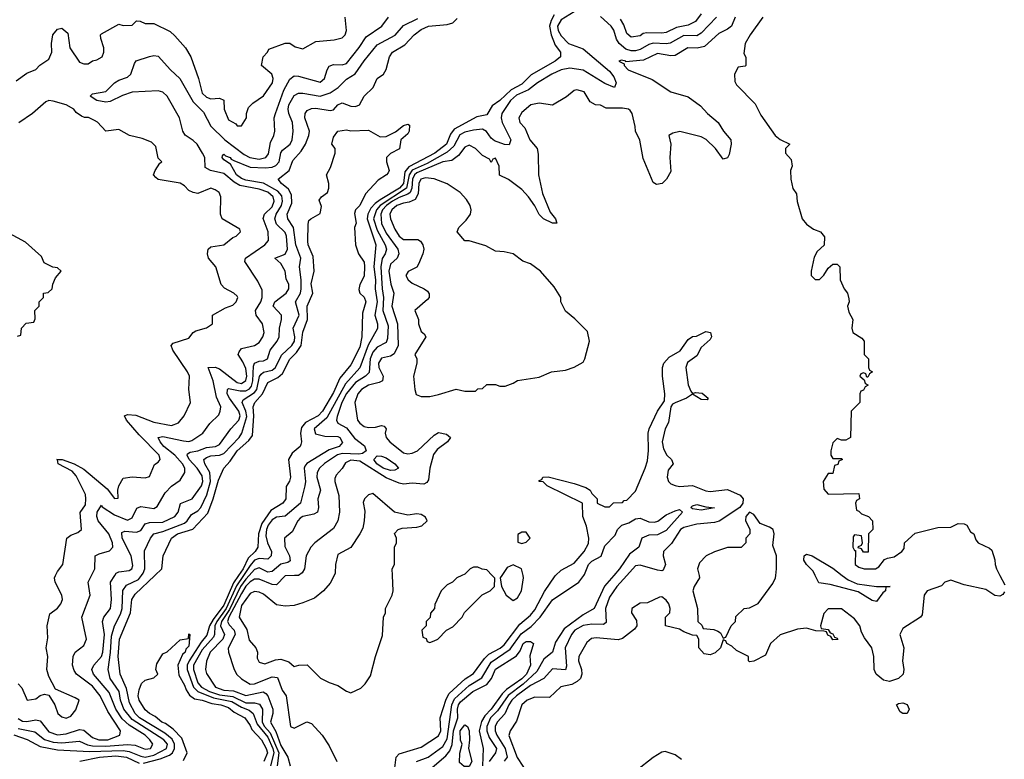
# Model space of a CAD drawing. Header units: inches. Extents: x 2380053 to 2584298, y 380219 to 546618.
# Tile 578 of 656: x 2504077 to 2508574, y 489160 to 492539. Entities that reach past the tile are written whole.
import ezdxf

# ---------------------------------------------------------------- set-up
doc = ezdxf.new("R2010")
doc.units = ezdxf.units.IN
doc.header["$MEASUREMENT"] = 0
doc.layers.add('C5408', color=7, linetype='Continuous')
doc.layers.add('C5409', color=7, linetype='Continuous')

msp = doc.modelspace()

# ---------------------------------------------------------------- linework, layer by layer
at = {"layer": 'C5408', "color": 2}
for points, elevation in [([(2504050, 489272.4), (2504111, 489251), (2504170, 489219.1), (2504250, 489203), (2504395.6, 489195.6), (2504550, 489200.8), (2504576.8, 489196.8), (2504630, 489174.3), (2504650, 489170.9), (2504690, 489179.8), (2504748, 489210), (2504751.6, 489230), (2504734.7, 489250), (2504590, 489342.9), (2504552.7, 489390), (2504538, 489430), (2504530.8, 489470), (2504489.7, 489530), (2504480.5, 489570), (2504492, 489648), (2504496.6, 489723.4), (2504509.8, 489770.2), (2504537, 489823), (2504545.6, 489850), (2504547.8, 489932.2), (2504564.8, 489955.2), (2504618.9, 489981.1), (2504633.7, 490000)], 30), ([(2504070, 489347.2), (2504090, 489334.6), (2504110, 489333.1), (2504150, 489341.1), (2504170, 489336.4), (2504210, 489286), (2504250, 489271.6), (2504290, 489276.5), (2504350, 489296.9), (2504370, 489293.1), (2504410, 489259.5), (2504438, 489250), (2504479, 489250), (2504534.5, 489270), (2504537.6, 489290), (2504479.1, 489379.1), (2504444, 489450), (2504410, 489494.3), (2504337, 489550), (2504325.6, 489565.6), (2504318.7, 489590), (2504320.7, 489630), (2504329.6, 489650.4), (2504370, 489681), (2504382.7, 489710), (2504360.7, 489810), (2504399.3, 489910), (2504389.3, 489970), (2504404.4, 490000)], 38), ([(2504070, 489301.5), (2504146.1, 489286.1), (2504190, 489251.3), (2504230, 489239), (2504270, 489235.2), (2504350, 489244), (2504386.9, 489226.9), (2504410, 489221.9), (2504470, 489220.4), (2504570, 489228.6), (2504604.7, 489224.7), (2504650, 489206.5), (2504674, 489210), (2504684.5, 489230), (2504671.5, 489250), (2504650, 489270.9), (2504576.4, 489316.4), (2504545.5, 489345.5), (2504516.2, 489390), (2504485, 489465), (2504414.7, 489550), (2504406.3, 489570), (2504415.1, 489590), (2504450.6, 489629.4), (2504456.1, 489650), (2504464.2, 489730), (2504455.1, 489790), (2504460.7, 489810), (2504491.5, 489850), (2504496.3, 489890), (2504491.8, 489970), (2504510.8, 490000)], 34), ([(2504070, 489504.7), (2504087.1, 489487.1), (2504111.3, 489431.3), (2504150, 489436), (2504170, 489451.3), (2504190, 489458), (2504210, 489454), (2504238, 489410), (2504251, 489370), (2504270, 489354.8), (2504290, 489347.7), (2504310, 489358), (2504333.6, 489386.4), (2504348, 489430), (2504330, 489442), (2504241.2, 489481.2), (2504210, 489538), (2504201.2, 489570), (2504206, 489630), (2504197.2, 489670), (2504205.2, 489714.8), (2504202.7, 489770), (2504214.6, 489825.4), (2504250, 489851), (2504265.2, 489870), (2504272.7, 489890), (2504269.2, 489910), (2504239.3, 489970), (2504236, 489990), (2504241, 490000)], 42), ([(2504642.6, 489142.6), (2504717.9, 489162.1), (2504761.1, 489179), (2504775.3, 489190), (2504784.2, 489210), (2504784.5, 489230), (2504772.9, 489252.9), (2504739.5, 489279.5), (2504624.2, 489350), (2504604.1, 489370), (2504578.9, 489418.9), (2504564.5, 489484.5), (2504536, 489550), (2504526.6, 489630), (2504532.6, 489710), (2504582.7, 489830), (2504589.8, 489890.2), (2504605, 489915), (2504694.9, 490000)], 26), ([(2505076.7, 490000), (2505053.5, 489966.5), (2505010, 489864.8), (2504960.2, 489799.8), (2504943.5, 489770), (2504932.2, 489727.8), (2504905.2, 489694.8), (2504850.9, 489610), (2504842.5, 489590), (2504841.2, 489570), (2504870.1, 489490.1), (2504890.1, 489470.1), (2504961.4, 489441.4), (2505045.2, 489425.2), (2505090, 489398.7), (2505124.5, 489384.5), (2505143.6, 489370), (2505161.5, 489321.5), (2505210, 489261.3), (2505232.6, 489210), (2505237.5, 489190), (2505222.1, 489130)], 26), ([(2505099.1, 490000), (2505067.4, 489952.6), (2505019.6, 489850), (2504976.8, 489790), (2504968.3, 489770), (2504966.7, 489730), (2504962.1, 489717.9), (2504910, 489659.8), (2504871.1, 489590), (2504870.2, 489570), (2504891.3, 489510), (2504908, 489490), (2504943.6, 489470), (2504990, 489455.2), (2505050, 489446.8), (2505110, 489419), (2505150, 489418.6), (2505171.8, 489411.8), (2505186.5, 489390), (2505184.6, 489330), (2505195.5, 489310), (2505221.5, 489281.5), (2505260.4, 489190), (2505252.3, 489130)], 30), ([(2505124.8, 490000), (2505110, 489983.9), (2505085.7, 489950), (2505034.6, 489845.4), (2504998.3, 489790), (2504993.7, 489770), (2505012.8, 489730), (2505004.4, 489710), (2504947, 489650), (2504930, 489608), (2504925.5, 489570), (2504930, 489552), (2504970.5, 489490), (2505010, 489476.5), (2505052.7, 489472.7), (2505110, 489451.3), (2505188.3, 489468.3), (2505201.7, 489461.7), (2505210, 489450.8), (2505233.1, 489390), (2505232.9, 489370), (2505222.8, 489330), (2505246.9, 489286.9), (2505270, 489223.6), (2505301.1, 489170), (2505312.7, 489130)], 34), ([(2505332, 490000), (2505290, 489998.4), (2505250, 489957.6), (2505230, 489958.3), (2505170, 489983.9), (2505150, 489983.1), (2505130, 489971.6), (2505110, 489951.6), (2505090, 489918.2), (2505032.7, 489810), (2505026.2, 489790), (2505034.2, 489774.2), (2505056.5, 489750), (2505060.8, 489730), (2505028.6, 489668.6), (2505030.5, 489650), (2505055.1, 489575.1), (2505067.7, 489550), (2505090, 489527.7), (2505130, 489504.4), (2505150, 489505.7), (2505230, 489536.5), (2505254, 489534), (2505275.8, 489475.8), (2505293.4, 489450), (2505314, 489310), (2505330, 489302), (2505388.9, 489331.1), (2505410, 489324.7), (2505458, 489270), (2505490, 489222), (2505526, 489150)], 38), ([(2505513, 490000), (2505495.3, 489964.7), (2505464.7, 489930), (2505422.8, 489897.2), (2505370, 489875.1), (2505330, 489863.7), (2505290, 489859.3), (2505250, 489866.6), (2505190, 489914.5), (2505170, 489924.5), (2505150, 489927), (2505130, 489917.6), (2505090, 489862.7), (2505079.3, 489810), (2505113.7, 489753.7), (2505124.4, 489704.4), (2505156, 489670), (2505162.8, 489650), (2505162, 489622), (2505170, 489604.7), (2505196.9, 489596.9), (2505245.6, 489614.4), (2505270, 489618), (2505305.8, 489605.8), (2505330, 489584.7), (2505351.1, 489591.1), (2505390, 489591.3), (2505451.1, 489531.1), (2505490, 489511.3), (2505530, 489498), (2505570, 489472), (2505590, 489464.7), (2505634.6, 489485.4), (2505654.6, 489505.4), (2505679, 489541), (2505702, 489630), (2505734.6, 489725.4), (2505738, 489810), (2505748, 489830), (2505748, 489850), (2505778, 489910), (2505782, 489930), (2505779.2, 490000)], 42), ([(2505790, 489122), (2505797, 489170), (2505810, 489184.9), (2505910, 489216.4), (2505990, 489268.2), (2505999.7, 489290), (2505998, 489350), (2506025.4, 489434.6), (2506039, 489461), (2506112, 489528), (2506150, 489552.2), (2506199.3, 489620.7), (2506219.8, 489640.2), (2506271.6, 489668.4), (2506290, 489684), (2506361.7, 489778.3), (2506410, 489819.5), (2506430, 489843.1), (2506473.4, 489926.6), (2506522, 489998), (2506524.2, 490000)], 38), ([(2505889.8, 489150.2), (2505942, 489170), (2506010, 489218.9), (2506030, 489253.4), (2506050.5, 489410), (2506062.8, 489437.2), (2506130, 489497.8), (2506187.7, 489532.3), (2506230, 489604.7), (2506316.5, 489663.5), (2506366.7, 489733.3), (2506412.3, 489767.7), (2506453.5, 489810), (2506510, 489888.8), (2506630.8, 489969.2), (2506653.2, 490000)], 34), ([(2506096.5, 490000), (2506074, 489990), (2506054, 489970), (2506030, 489958), (2506002, 489930), (2505972.7, 489867.3), (2505972, 489850), (2505952.7, 489827.3), (2505951.6, 489808.4), (2505934, 489790), (2505934, 489770), (2505914, 489750), (2505918, 489718), (2505932.7, 489712.7), (2505938, 489698), (2505950, 489694), (2505970, 489702), (2505986, 489710), (2506026, 489750), (2506054.6, 489765.4), (2506098, 489810), (2506108.9, 489831.1), (2506188.7, 489911.3), (2506226, 489930), (2506246, 489950), (2506247.3, 489987.3), (2506235.1, 490000)], 42), ([(2506790.6, 490000), (2506748.2, 489951.8), (2506700.5, 489850), (2506650, 489819.7), (2506563.6, 489756.4), (2506524.7, 489695.3), (2506510.2, 489649.8), (2506470, 489617.6), (2506438.9, 489561.1), (2506376.5, 489503.5), (2506307.9, 489452.1), (2506258.6, 489381.4), (2506227.8, 489350), (2506211, 489310), (2506210.2, 489290), (2506220.7, 489260.7), (2506254.7, 489210), (2506250.3, 489190), (2506221.7, 489150)], 34), ([(2506849.9, 490000), (2506804.9, 489950), (2506770, 489900.9), (2506752.9, 489850), (2506755.3, 489784.7), (2506743.4, 489776.6), (2506690, 489777.4), (2506650, 489771), (2506612.7, 489750), (2506597, 489730), (2506568.9, 489670), (2506573.8, 489586.2), (2506570.3, 489569.7), (2506510, 489573), (2506470.2, 489529.8), (2506410, 489497.4), (2506345.5, 489450), (2506324.2, 489430), (2506310.2, 489410), (2506292, 489368), (2506258, 489330), (2506249.2, 489310), (2506248.1, 489290), (2506255.8, 489270), (2506293.7, 489210), (2506302.6, 489170), (2506290, 489151.8)], 38), ([(2506278.8, 490000), (2506272, 489990), (2506278, 489950), (2506298, 489910), (2506330, 489886), (2506350, 489898), (2506369.2, 489930), (2506378, 489990), (2506375.7, 490000)], 42), ([(2508574, 489926), (2508567.1, 489912.9), (2508554, 489906), (2508530, 489909.2), (2508490, 489936), (2508390, 489958), (2508330, 489979), (2508302, 489970), (2508286.4, 489953.6), (2508221, 489930), (2508207.7, 489910), (2508199.1, 489820.9), (2508190.6, 489809.4), (2508110, 489758), (2508096, 489730), (2508115.5, 489670), (2508108.7, 489610), (2508114.8, 489570), (2508111.3, 489550), (2508090.5, 489529.5), (2508050, 489516), (2508021.5, 489521.5), (2507988.7, 489550), (2507979, 489570), (2507978, 489630), (2507969.2, 489670), (2507935.1, 489715.1), (2507921.2, 489741.2), (2507913.2, 489770), (2507890, 489802), (2507830, 489848), (2507770, 489848), (2507750, 489826), (2507734, 489770), (2507738, 489758), (2507770, 489754), (2507778, 489738), (2507790, 489734), (2507798, 489718), (2507810, 489714), (2507812.7, 489707.3), (2507790, 489706), (2507782, 489722), (2507767.3, 489727.3), (2507762, 489742), (2507750, 489746), (2507712.7, 489747.3), (2507670, 489759), (2507630, 489755.1), (2507550, 489728.7), (2507506, 489690), (2507483.6, 489636.4), (2507430, 489608), (2507410, 489606), (2507406, 489610), (2507406, 489630), (2507350, 489658), (2507330, 489678), (2507306, 489690), (2507302, 489702), (2507290, 489706), (2507278, 489670), (2507253.7, 489646.3), (2507230, 489637.2), (2507202.7, 489642.7), (2507178, 489670), (2507178, 489710), (2507170, 489726), (2507150, 489728), (2507110, 489742), (2507090, 489755.3), (2507026, 489770), (2507026, 489810), (2507046, 489830), (2507048, 489850), (2507042, 489870), (2507030, 489888), (2507010, 489902), (2506999.6, 489900.4), (2506944.7, 489875.3), (2506910, 489873.2), (2506872, 489850), (2506871.3, 489830), (2506894.4, 489794.4), (2506896, 489770), (2506884.5, 489755.5), (2506830, 489712.7), (2506810, 489706), (2506710, 489716), (2506688.2, 489711.8), (2506666.5, 489693.5), (2506630.7, 489630), (2506628.5, 489610), (2506642.4, 489570), (2506643.8, 489550), (2506638.8, 489530), (2506623.4, 489516.6), (2506598.3, 489501.7), (2506548.8, 489491.2), (2506496.8, 489443.2), (2506430, 489444.5), (2506394.8, 489430), (2506370.6, 489410), (2506345.7, 489334.3), (2506317.3, 489290), (2506310.5, 489269.5), (2506348.7, 489168.7), (2506401, 489090)], 42), ([(2507179.5, 490000), (2507182, 489990), (2507158, 489950), (2507151.3, 489930), (2507172, 489850), (2507174, 489790), (2507192.7, 489772.7), (2507198, 489758), (2507247.3, 489752.7), (2507265.4, 489745.4), (2507278, 489738), (2507290, 489714), (2507302, 489718), (2507326, 489770), (2507346, 489790), (2507347.3, 489812.7), (2507386, 489850), (2507410, 489852), (2507450, 489872), (2507516, 489964), (2507529, 489990), (2507530.3, 490000)], 42), ([(2507833.7, 490000), (2507859.9, 489979.9), (2507901.6, 489961.6), (2507990, 489950.4), (2508052, 489950), (2508032, 489948), (2508031, 489930), (2508018.5, 489921.5), (2507990, 489882), (2507970, 489885.2), (2507905.6, 489925.6), (2507778.6, 489958.6), (2507726.8, 489966.8), (2507710.2, 490000)], 38), ([(2508553.9, 490000), (2508576.8, 489956.8)], 42), ([(2504824.8, 489155.2), (2504842, 489190), (2504817.7, 489257.7), (2504778, 489298), (2504743.3, 489323.3), (2504726, 489330), (2504696.2, 489356.2), (2504669.4, 489370), (2504650, 489387), (2504623, 489430), (2504618.7, 489450), (2504622, 489478), (2504633.2, 489506.8), (2504650, 489522), (2504690, 489532), (2504708, 489550), (2504698, 489570), (2504703.1, 489596.9), (2504730, 489642), (2504750, 489651.3), (2504810, 489706), (2504847.3, 489712.7), (2504850, 489734), (2504854, 489730), (2504850, 489678), (2504836.3, 489663.7), (2504832.7, 489650), (2504820.3, 489639.7), (2504799.1, 489590), (2504804.4, 489544.4), (2504830, 489498.8), (2504837.1, 489477.1), (2504853, 489453), (2504876.1, 489436.1), (2504910.7, 489430), (2504954.8, 489414.8), (2504996, 489410), (2505030, 489396.5), (2505056.1, 489376.1), (2505104.9, 489350), (2505130, 489314.9), (2505137.3, 489297.3), (2505181.3, 489250), (2505203.1, 489210), (2505208.7, 489190), (2505192, 489150)], 22), ([(2505950, 489114), (2506023.6, 489176.4), (2506041.2, 489198.8), (2506051.9, 489228.1), (2506058.7, 489290), (2506077.7, 489350), (2506076.8, 489390), (2506081.2, 489410), (2506090, 489423.1), (2506146.6, 489470), (2506210, 489502.3), (2506231.1, 489530), (2506250, 489572), (2506346.4, 489633.6), (2506363.3, 489656.7), (2506377, 489690), (2506390, 489698.7), (2506410, 489699.1), (2506422.8, 489690), (2506407.5, 489632.5), (2506410.3, 489590), (2506392, 489550), (2506370, 489528.3), (2506300, 489480), (2506279.8, 489460.2), (2506230.2, 489390), (2506201.1, 489358.9), (2506186.8, 489333.2), (2506175.6, 489290), (2506193.7, 489210), (2506190.9, 489130.9)], 30), ([(2504352.2, 489152.2), (2504442, 489170), (2504516.7, 489176.7), (2504564.9, 489170), (2504623.4, 489143.4)], 26), ([(2507100.1, 489160.1), (2507070, 489180.9), (2507024.5, 489195.5), (2507010, 489193.2), (2506970, 489169.2), (2506892.7, 489107.3)], 46)]:
    msp.add_lwpolyline(points, dxfattribs=dict(at, elevation=elevation))
for points, elevation in [([(2508110, 489369), (2508098, 489378), (2508082, 489410), (2508090, 489416), (2508110, 489418.8), (2508130.5, 489410.5), (2508138.8, 489390), (2508130, 489369)], 42), ([(2506130, 489127), (2506107.2, 489127.2), (2506086.3, 489146.3), (2506087.8, 489187.8), (2506097.2, 489230), (2506090, 489248), (2506088.9, 489290), (2506110, 489318), (2506122.8, 489310), (2506130.3, 489290.3), (2506132, 489250), (2506126, 489210), (2506142, 489150)], 26)]:
    msp.add_lwpolyline(points, close=True, dxfattribs=dict(at, elevation=elevation))
at = {"layer": 'C5409', "color": 2}
for points, elevation in [([(2506610, 492575.3), (2506550, 492538.3), (2506533.8, 492510), (2506536.1, 492490), (2506550, 492465.3), (2506583.8, 492430), (2506650, 492406), (2506770, 492303.8), (2506790, 492277.3), (2506800.7, 492250), (2506794, 492230), (2506750, 492247.6), (2506650, 492307.8), (2506590, 492316.9), (2506550, 492309.7), (2506508, 492290), (2506441.6, 492250), (2506400.9, 492219.1), (2506345.4, 492194.6), (2506318, 492170), (2506279.5, 492110), (2506276.5, 492090), (2506281.1, 492070), (2506320.4, 491990), (2506312.8, 491967.2), (2506290.4, 491969.6), (2506245.6, 491985.6), (2506230, 491998.4), (2506208.3, 492028.3), (2506190, 492039.6), (2506150, 492035.1), (2506110, 492024.5), (2506087.2, 492012.8), (2506059.3, 491960.7), (2506030, 491933.2), (2505937.5, 491882.5), (2505869, 491851), (2505855.4, 491830), (2505843.9, 491770), (2505722.7, 491690), (2505706, 491670), (2505693.2, 491630), (2505710, 491577), (2505746, 491510), (2505751.6, 491490), (2505746, 491470), (2505731.9, 491448.1), (2505726.2, 491410), (2505732, 491310), (2505739, 491270), (2505735.9, 491210), (2505760, 491140), (2505757.5, 491082.5), (2505750, 491065.1), (2505710, 491043.5), (2505690, 491020.5), (2505678, 490990), (2505672.8, 490927.2), (2505656.4, 490910), (2505610, 490881), (2505570, 490831.1), (2505547.8, 490790), (2505527.1, 490727.1), (2505524.4, 490710), (2505530, 490696), (2505570, 490674.4), (2505606.8, 490626.8), (2505652.3, 490592.3), (2505659.3, 490570), (2505642.9, 490557.1), (2505625.4, 490554.6), (2505550, 490557), (2505528.3, 490551.7), (2505468.7, 490511.3), (2505445.7, 490490), (2505434.9, 490470), (2505433.4, 490450), (2505450.5, 490390), (2505438, 490350), (2505441.6, 490310), (2505437.3, 490290), (2505419.9, 490280.1), (2505370, 490269.6), (2505358.6, 490261.5), (2505347, 490250), (2505320.9, 490199.1), (2505286.8, 490170), (2505288, 490132), (2505308.5, 490090), (2505312.8, 490067.2), (2505301.1, 490058.9), (2505270, 490051.1), (2505230, 490018.3), (2505210, 490015.1), (2505170, 490035.1), (2505150, 490027.4), (2505124.8, 490000)], 34), ([(2504060.2, 492259.8), (2504110, 492294), (2504150, 492312), (2504169, 492331), (2504210, 492358), (2504224, 492390), (2504222, 492430), (2504229, 492470), (2504250, 492496), (2504270, 492501), (2504297.3, 492477.3), (2504306, 492410), (2504350, 492344.7), (2504370, 492338), (2504390, 492338), (2504409, 492351), (2504430, 492356), (2504454, 492370), (2504462, 492390), (2504462, 492410), (2504447.3, 492452.7), (2504446, 492470), (2504450, 492474), (2504530, 492518), (2504550, 492512), (2504590, 492514), (2504610, 492534), (2504627.3, 492532.7), (2504650, 492522), (2504690, 492522), (2504764.5, 492484.5), (2504785.8, 492465.8), (2504834.8, 492410), (2504858.8, 492370), (2504894, 492270), (2504910, 492202.8), (2504930, 492184.9), (2504950, 492177.3), (2504990, 492181), (2505010, 492172), (2505011, 492130), (2505030, 492082), (2505063.6, 492063.6), (2505070, 492054), (2505090, 492054), (2505113.2, 492090), (2505113.2, 492110), (2505122.7, 492137.3), (2505142.5, 492157.5), (2505190, 492191.3), (2505232, 492250), (2505234.5, 492270), (2505229, 492290), (2505182, 492330), (2505188.7, 492370), (2505208, 492390), (2505215.3, 492404.7), (2505290, 492432), (2505310, 492431.3), (2505335.3, 492415.3), (2505370, 492406), (2505430, 492438.8), (2505512.9, 492447.1), (2505550, 492456), (2505564, 492470), (2505569.2, 492490), (2505564, 492550)], 42), ([(2504404.4, 490000), (2504419.5, 490030), (2504422, 490090), (2504440.2, 490099.8), (2504487, 490113), (2504502.7, 490130), (2504500.5, 490150), (2504484, 490190), (2504435.4, 490250), (2504429.7, 490270), (2504431.5, 490290), (2504450, 490321), (2504454.2, 490314.2), (2504510, 490276.9), (2504570, 490252.2), (2504590, 490264), (2504611.6, 490308.4), (2504630, 490314.9), (2504690, 490306), (2504705.4, 490314.6), (2504742, 490378), (2504770, 490408), (2504810, 490434.8), (2504831.6, 490470), (2504831.3, 490490), (2504820.5, 490510), (2504785.4, 490550), (2504735.4, 490590), (2504718.7, 490610), (2504709.7, 490630.3), (2504730, 490634.6), (2504824.9, 490615.1), (2504850, 490612.4), (2504863.9, 490616.1), (2504912.7, 490650), (2504945.8, 490694.2), (2504986, 490734), (2504993.2, 490750), (2504995.1, 490770), (2504975.4, 490815.4), (2504961.1, 490890), (2504938, 490950), (2504970, 490952.4), (2504990, 490944.4), (2505070, 490881.2), (2505090, 490877.7), (2505109.8, 490890.2), (2505113.7, 490910), (2505110, 490945.2), (2505096.6, 490976.6), (2505075.1, 491010), (2505078.9, 491021.1), (2505090, 491036.3), (2505150, 491050.5), (2505170, 491063.8), (2505187.6, 491090), (2505192.8, 491110), (2505185.6, 491150), (2505157, 491190), (2505154, 491210), (2505178.9, 491250), (2505185.1, 491270), (2505183.9, 491303.9), (2505165.1, 491345.1), (2505105.6, 491434.4), (2505109, 491450), (2505197, 491510), (2505214, 491530), (2505211.1, 491570), (2505189.7, 491630.3), (2505194.3, 491650), (2505230, 491684.6), (2505239.8, 491710), (2505235, 491730), (2505210, 491751.4), (2505170, 491765), (2505082, 491782), (2505056.7, 491796.7), (2505010, 491836.8), (2504948.7, 491850), (2504924.4, 491864.4), (2504922.4, 491910), (2504911.5, 491930), (2504887, 491970), (2504870, 491987), (2504832, 492012), (2504822.6, 492030), (2504806.6, 492090), (2504751.2, 492190), (2504730, 492207.6), (2504710, 492214.3), (2504590, 492208), (2504546.6, 492193.4), (2504490, 492165.1), (2504470, 492162.9), (2504430, 492169.6), (2504399, 492190), (2504410, 492201), (2504470, 492210.4), (2504510, 492250.4), (2504530, 492263.1), (2504570, 492277.1), (2504584.5, 492290), (2504601.3, 492338.7), (2504609.7, 492350.3), (2504670.5, 492370.5), (2504690, 492374.9), (2504710, 492373), (2504766, 492310), (2504808.7, 492270), (2504870, 492164.4), (2504916.4, 492116.4), (2504950, 492052.4), (2505013.7, 491990), (2505102.6, 491922.6), (2505127.7, 491910), (2505170, 491902.4), (2505200.9, 491910), (2505213.7, 491926.3), (2505222.4, 491977.6), (2505238, 492010), (2505242.4, 492030), (2505239.6, 492090), (2505244.7, 492110), (2505282.6, 492217.4), (2505310, 492268), (2505330, 492282), (2505350, 492281.6), (2505450, 492254), (2505469.6, 492270.4), (2505480.7, 492310), (2505490, 492326.8), (2505510, 492334.4), (2505550, 492332.4), (2505570, 492338.4), (2505627.7, 492412.3), (2505658.6, 492461.4), (2505731.1, 492508.9), (2505761.2, 492550)], 38), ([(2504510.8, 490000), (2504517.2, 490010), (2504530, 490016.4), (2504577.1, 490022.9), (2504589.6, 490030.4), (2504594.3, 490045.7), (2504586.6, 490090), (2504545.1, 490170), (2504543.5, 490196.5), (2504557, 490203), (2504610, 490197.4), (2504630, 490206), (2504650, 490236.4), (2504670, 490242.3), (2504730, 490244), (2504785.2, 490270), (2504800.7, 490290), (2504811.5, 490328.5), (2504865.2, 490350), (2504907.3, 490410), (2504912.9, 490430), (2504910, 490455.1), (2504887.4, 490490), (2504851.1, 490530), (2504841.3, 490550), (2504843.7, 490556.3), (2504856.3, 490563.7), (2504890, 490569.2), (2504930, 490584.9), (2504971.4, 490588.6), (2504990, 490598), (2505041.3, 490670), (2505077.2, 490710), (2505083.8, 490730), (2505078.4, 490750), (2505034.5, 490810), (2505024.7, 490830), (2505025.6, 490850), (2505030, 490854.9), (2505083.6, 490843.6), (2505110, 490844.2), (2505126.6, 490853.4), (2505135, 490865), (2505141.2, 490890), (2505144.2, 490955.8), (2505149.8, 490970.2), (2505170, 490979.5), (2505190, 490980.3), (2505209.3, 490990), (2505220.5, 491030), (2505252.3, 491070), (2505262, 491090), (2505263, 491130), (2505273.3, 491170), (2505272.3, 491190), (2505234.5, 491230), (2505241.6, 491250), (2505294, 491290), (2505306.6, 491310), (2505306, 491330), (2505294.5, 491354.5), (2505289.5, 491390), (2505270, 491425.2), (2505242, 491450), (2505290, 491467.7), (2505300.5, 491490), (2505295.8, 491550), (2505290, 491566.6), (2505250, 491605.1), (2505241.7, 491630), (2505248.5, 491650), (2505272.7, 491690), (2505278, 491710), (2505273.9, 491733.9), (2505255.8, 491755.8), (2505190, 491792.8), (2505110, 491805.2), (2505090, 491813.3), (2505067.6, 491830), (2505039.3, 491879.3), (2505010, 491899), (2505001.2, 491910), (2505002.7, 491917.3), (2505010, 491924.7), (2505017.3, 491917.3), (2505038.8, 491910), (2505042.5, 491902.5), (2505055.3, 491895.3), (2505130, 491864.7), (2505198.2, 491861.8), (2505230, 491865.8), (2505246.5, 491873.5), (2505261.3, 491890), (2505269.8, 491930.2), (2505277.1, 491942.9), (2505312.3, 491970), (2505322, 491990), (2505325.6, 492030), (2505322.4, 492070), (2505306.3, 492110), (2505303.5, 492130), (2505306.6, 492150), (2505330, 492193.4), (2505350, 492203), (2505370, 492203.8), (2505450, 492190.3), (2505495.2, 492204.8), (2505530.9, 492229.1), (2505570, 492267.7), (2505608.5, 492291.5), (2505650, 492350.7), (2505710, 492423.8), (2505791.7, 492468.3), (2505830, 492512.2), (2505895.8, 492544.2)], 34), ([(2504633.7, 490000), (2504641.5, 490010), (2504648.6, 490030), (2504647.5, 490112.5), (2504674.7, 490170), (2504690, 490190.3), (2504730, 490200.7), (2504830, 490239.6), (2504842.6, 490250), (2504861.3, 490278.7), (2504890, 490295.6), (2504904.4, 490310), (2504932.2, 490367.8), (2504948.3, 490430), (2504945.8, 490470), (2504922, 490510), (2504918.7, 490530), (2504930, 490539.5), (2504950, 490546.3), (2504990, 490550.2), (2505010, 490557.7), (2505079.7, 490630), (2505092.2, 490650), (2505113.7, 490726.3), (2505110.5, 490750.5), (2505092.4, 490790), (2505096.9, 490803.1), (2505150, 490835.8), (2505159.8, 490850), (2505171.6, 490908.4), (2505179.5, 490920.5), (2505190.8, 490929.2), (2505230, 490937.3), (2505245.4, 490950), (2505273, 491007), (2505319.2, 491050), (2505331.5, 491070), (2505333.2, 491090), (2505325.4, 491130), (2505352.7, 491190), (2505336.9, 491250), (2505359.2, 491290), (2505362.8, 491310), (2505362.8, 491350), (2505354.7, 491410), (2505361.7, 491450), (2505337.4, 491510), (2505327.4, 491590), (2505301.3, 491630), (2505298.9, 491650), (2505319.2, 491700.8), (2505318.4, 491738.4), (2505304.2, 491764.2), (2505272, 491790), (2505258, 491810), (2505307.3, 491850), (2505324.8, 491895.2), (2505362.3, 491937.7), (2505382.2, 491970), (2505398, 492010), (2505400.5, 492030), (2505378.7, 492090), (2505380.7, 492110), (2505390, 492124), (2505410, 492134), (2505430, 492135.3), (2505495.6, 492124.4), (2505510, 492127.7), (2505530, 492150.5), (2505550, 492159.1), (2505590, 492143.8), (2505610, 492142.4), (2505629.6, 492150.4), (2505649.7, 492190.3), (2505691.6, 492230), (2505710, 492271), (2505739, 492290), (2505750, 492312), (2505766.6, 492370), (2505779.3, 492390), (2505835.4, 492424.6), (2505878, 492470), (2505910, 492494), (2505944, 492510), (2506030, 492516.4), (2506055.6, 492524.4), (2506074.9, 492545.1)], 30), ([(2506518.4, 492561.6), (2506504.2, 492535.8), (2506496.9, 492510), (2506503.6, 492470), (2506523, 492423), (2506547.3, 492390), (2506547.3, 492370), (2506523, 492350), (2506413.2, 492286.8), (2506370, 492243.9), (2506321.6, 492218.4), (2506270, 492169.7), (2506235.3, 492144.8), (2506210, 492105.1), (2506164.1, 492095.9), (2506061.7, 492038.3), (2506044.6, 492015.4), (2506026, 491970), (2505972.6, 491930), (2505853.6, 491866.4), (2505836.3, 491843.7), (2505829.2, 491790), (2505811.1, 491770), (2505723.3, 491716.7), (2505700.2, 491699.8), (2505681.4, 491678.6), (2505666.7, 491650), (2505664.6, 491630), (2505703.2, 491510), (2505694.8, 491410), (2505701.4, 491350), (2505700.6, 491310), (2505709.3, 491250), (2505699.6, 491190), (2505711.6, 491150), (2505711.5, 491128.5), (2505668.3, 491051.6), (2505630.9, 490949.1), (2505564.8, 490875.2), (2505479.2, 490720.8), (2505421.6, 490670), (2505427.7, 490647.7), (2505470, 490636.9), (2505530, 490635.2), (2505538.4, 490630), (2505551.7, 490608.3), (2505536.3, 490590), (2505490, 490574), (2505388.5, 490511.5), (2505379.9, 490500.1), (2505375.5, 490490), (2505381.7, 490430), (2505379.5, 490410), (2505359.3, 490330), (2505290, 490271.6), (2505250, 490266.6), (2505230, 490253.7), (2505211.4, 490230), (2505203.5, 490210), (2505201.8, 490181.8), (2505209.3, 490149.3), (2505226.4, 490110), (2505225.5, 490090), (2505210, 490074.5), (2505170, 490078), (2505150, 490070.7), (2505130, 490046.4), (2505099.1, 490000)], 30), ([(2507344.4, 492550), (2507327.3, 492510), (2507310, 492495.1), (2507270, 492476.2), (2507204.2, 492415.8), (2507170.4, 492409.6), (2507129, 492411), (2507070, 492375.6), (2507050, 492373.6), (2506990, 492385.1), (2506925.7, 492354.3), (2506846, 492346), (2506846, 492350), (2506826, 492354), (2506814, 492350), (2506838, 492338), (2506838, 492330), (2506856, 492310), (2506965.7, 492265.7), (2507051.3, 492210), (2507130, 492186.8), (2507185.8, 492145.8), (2507218.8, 492110), (2507266.8, 492070), (2507290.8, 492030), (2507324.7, 491990), (2507326.8, 491970), (2507317.3, 491922.7), (2507310, 491908), (2507290, 491902), (2507255.3, 491950), (2507211.9, 491991.9), (2507190, 492004), (2507091.1, 492028.9), (2507059.8, 492020.2), (2507042, 492010), (2507051.3, 491970), (2507046, 491910), (2507050, 491846), (2507031.3, 491810), (2507011.3, 491790), (2506985.6, 491785.6), (2506970, 491795.3), (2506925.1, 491905.1), (2506909.2, 491989.2), (2506889, 492030), (2506888.4, 492051.6), (2506874, 492110), (2506864.7, 492124.7), (2506858, 492130), (2506830, 492135.1), (2506755.3, 492135.3), (2506730, 492148), (2506706, 492150), (2506683.1, 492163.1), (2506655.3, 492210), (2506622, 492218), (2506610, 492215.3), (2506573.7, 492186.3), (2506510, 492148.7), (2506450, 492157.2), (2506412, 492150), (2506370, 492115.3), (2506356, 492090), (2506361, 492070), (2506384.5, 492044.5), (2506407.3, 491990), (2506440.7, 491950), (2506445.2, 491925.2), (2506446.7, 491830), (2506464.7, 491744.7), (2506500.4, 491660.4), (2506524.7, 491630), (2506530, 491609), (2506510, 491609.2), (2506468.7, 491630), (2506449.3, 491649.3), (2506430, 491688), (2506401.2, 491730), (2506370, 491764), (2506310, 491808.7), (2506268.9, 491828.9), (2506266, 491870), (2506250, 491906), (2506238, 491902), (2506230, 491886), (2506222, 491902), (2506190, 491918), (2506159, 491950), (2506130, 491965.2), (2506110, 491956), (2506080.7, 491919.3), (2506050, 491896.2), (2506010, 491889.7), (2505890, 491838.8), (2505879.8, 491830), (2505870.8, 491810), (2505868.3, 491770), (2505860.7, 491750), (2505850, 491741.4), (2505810, 491727.4), (2505778.9, 491710), (2505751.8, 491690), (2505734.2, 491670), (2505725.7, 491650), (2505730, 491608), (2505750, 491564.2), (2505804, 491490), (2505808.9, 491470), (2505800.4, 491450), (2505770, 491422), (2505763.2, 491390), (2505771.5, 491331.5), (2505786.4, 491290), (2505776.5, 491230), (2505802.3, 491150), (2505806, 491050), (2505786.7, 491013.3), (2505770, 491002.4), (2505730, 490993), (2505715.3, 490970), (2505717.4, 490950), (2505736.4, 490910), (2505734, 490890), (2505718.5, 490881.5), (2505670, 490869.7), (2505638.4, 490850), (2505622, 490830), (2505608, 490790), (2505619.5, 490710), (2505630, 490695.5), (2505650, 490680.4), (2505670, 490676.4), (2505702.7, 490677.3), (2505730, 490684.7), (2505742, 490682), (2505750.7, 490670.7), (2505746, 490650), (2505751, 490630), (2505766.8, 490610), (2505830, 490560.7), (2505850, 490556.3), (2505870, 490559.1), (2505893.2, 490570), (2505970, 490641), (2505990, 490654), (2506026.4, 490646.4), (2506044.7, 490630), (2506031, 490610), (2505983.9, 490576.1), (2505967, 490553), (2505950.8, 490490.8), (2505943.4, 490436.6), (2505935.8, 490424.2), (2505922.5, 490417.5), (2505870, 490422.4), (2505830, 490417.3), (2505810, 490421.7), (2505750, 490446.6), (2505630, 490522.2), (2505590, 490527.4), (2505564.6, 490515.4), (2505550, 490489.2), (2505522, 490458), (2505516.3, 490443.7), (2505515.5, 490430), (2505534.2, 490365.8), (2505537.3, 490290), (2505530.4, 490250), (2505510, 490215.1), (2505424.7, 490150), (2505406, 490130), (2505384.9, 490090), (2505377.1, 490030), (2505367.2, 490012.8), (2505350, 490000.7), (2505332, 490000)], 38), ([(2507259.3, 492550), (2507190, 492477.6), (2507170, 492465.4), (2507110, 492466.2), (2507048.2, 492431.8), (2507030, 492428.7), (2506970, 492431.8), (2506950, 492426.2), (2506910, 492403.1), (2506890, 492396.8), (2506870, 492397.1), (2506844.8, 492404.8), (2506814.7, 492430), (2506802.8, 492450), (2506790.6, 492490.6), (2506778.3, 492510), (2506730, 492553.8)], 34), ([(2507190, 492565.2), (2507164, 492530), (2507130, 492514), (2507076.2, 492503.8), (2507030, 492480.7), (2507010, 492477), (2506941.1, 492478.9), (2506924.5, 492475.5), (2506910, 492466), (2506870, 492459), (2506850, 492475.3), (2506835.9, 492515.9), (2506821.6, 492541.6)], 30), ([(2507470.8, 492550), (2507413.4, 492470), (2507390.7, 492430), (2507384.7, 492384.7), (2507392.7, 492367.3), (2507394, 492330), (2507390, 492326), (2507358, 492322), (2507342, 492290), (2507343.6, 492256.4), (2507350, 492242), (2507435.3, 492155.3), (2507462.5, 492102.5), (2507526.8, 492010), (2507550, 491991), (2507594, 491970), (2507574, 491950), (2507574, 491930), (2507599.6, 491899.6), (2507604.7, 491870), (2507598, 491850), (2507598.8, 491810), (2507608.3, 491768.3), (2507624, 491744), (2507628, 491708), (2507651.3, 491630), (2507670, 491604.7), (2507702, 491582), (2507734, 491570), (2507752.7, 491547.3), (2507751.6, 491508.4), (2507719.6, 491480.4), (2507705.4, 491454.6), (2507691.3, 491390), (2507692, 491370), (2507710, 491352), (2507730, 491352), (2507750, 491372), (2507770, 491404.7), (2507790, 491422), (2507810, 491422), (2507822, 491410), (2507824.7, 491350), (2507842, 491310), (2507858, 491290), (2507863.6, 491263.6), (2507864.7, 491250), (2507858, 491230), (2507863.5, 491203.5), (2507882, 491170), (2507878, 491130), (2507882, 491110), (2507923.6, 491083.6), (2507934, 491070), (2507934, 491010), (2507954, 490990), (2507954, 490950), (2507958, 490938), (2507972, 490930), (2507958, 490922), (2507950, 490906), (2507946, 490906), (2507942, 490922), (2507930, 490926), (2507918, 490922), (2507914, 490910), (2507934, 490894), (2507938, 490878), (2507952, 490870), (2507938, 490862), (2507930, 490846), (2507918, 490842), (2507914, 490830), (2507914, 490790), (2507874, 490750), (2507872, 490630), (2507850, 490618), (2507830, 490618), (2507810, 490626), (2507790, 490606), (2507782, 490570), (2507782, 490550), (2507790, 490534), (2507830, 490534), (2507834, 490530), (2507818, 490522), (2507812.7, 490507.3), (2507798, 490502), (2507790, 490466), (2507770, 490466), (2507746, 490430), (2507750, 490394), (2507770, 490372), (2507910, 490374), (2507912, 490350), (2507898, 490342), (2507894, 490330), (2507898, 490298), (2507910, 490294), (2507922, 490282), (2507954, 490270), (2507972, 490250), (2507974, 490210), (2507954, 490190), (2507952.7, 490107.3), (2507930, 490106), (2507922, 490122), (2507906, 490126), (2507907.3, 490132.7), (2507922, 490138), (2507926, 490150), (2507922, 490182), (2507890, 490186), (2507883.6, 490176.4), (2507882, 490130), (2507890, 490114), (2507894, 490114), (2507892, 490050), (2507910, 490038), (2507934, 490030), (2507986, 490030), (2508000.4, 490039.6), (2508027.3, 490072.7), (2508040.4, 490079.6), (2508070, 490084.7), (2508106, 490110), (2508116.4, 490123.6), (2508118, 490150), (2508166.8, 490193.2), (2508270, 490218.8), (2508330, 490221), (2508363.1, 490236.9), (2508390, 490236), (2508402, 490230), (2508419.6, 490199.6), (2508434, 490190), (2508443.6, 490163.6), (2508454, 490150), (2508505.4, 490125.4), (2508516, 490116), (2508530.9, 490070.9), (2508531.3, 490050), (2508538, 490030), (2508553.9, 490000)], 42), ([(2504241, 490000), (2504250, 490018), (2504274, 490050), (2504292.7, 490170), (2504310, 490184.9), (2504343.2, 490196.8), (2504359, 490210), (2504352.7, 490287.3), (2504377.1, 490322.9), (2504379.1, 490350), (2504376.8, 490370), (2504335.2, 490455.2), (2504316.6, 490476.6), (2504253.2, 490510), (2504249, 490529), (2504246, 490530), (2504271, 490530), (2504326, 490510), (2504370, 490485.5), (2504475.8, 490395.8), (2504510, 490351.3), (2504527.3, 490352.7), (2504525.2, 490390), (2504529.1, 490409.1), (2504550, 490444.7), (2504590, 490451), (2504650, 490446), (2504670, 490452), (2504692.9, 490507.1), (2504710, 490518), (2504719, 490530), (2504714.5, 490550), (2504622.6, 490642.6), (2504565.2, 490710), (2504555.3, 490730), (2504570, 490735.5), (2504607.6, 490732.4), (2504690, 490700.3), (2504770, 490685.5), (2504802, 490698), (2504828.7, 490730), (2504857.2, 490790), (2504849.3, 490850), (2504852.7, 490910), (2504843.7, 490930), (2504776, 491030), (2504769.2, 491050.8), (2504778, 491062), (2504850, 491084.7), (2504868.7, 491110), (2504882, 491118), (2504930, 491131.3), (2504953.6, 491146.4), (2504958, 491150), (2504958, 491190), (2505017.5, 491222.5), (2505050, 491234.8), (2505065.2, 491250), (2505073.2, 491270), (2505070, 491275.3), (2505055.3, 491290), (2505012.1, 491312.1), (2504997.2, 491330), (2504973.2, 491410), (2504939, 491450), (2504935.3, 491470), (2504938, 491490), (2504950, 491502), (2505010, 491511), (2505050, 491544.7), (2505066, 491550), (2505086, 491570), (2505082, 491582), (2505002, 491630), (2504994, 491650), (2504995.3, 491730), (2504988, 491750), (2504970, 491762), (2504950, 491768.7), (2504890, 491745.2), (2504870, 491749.2), (2504850, 491759.3), (2504830, 491779.5), (2504810, 491791.8), (2504709.5, 491809.5), (2504698, 491818), (2504688.7, 491830), (2504695.3, 491850), (2504716.4, 491883.6), (2504726, 491890), (2504710, 491906), (2504699, 491959), (2504679, 491979), (2504636, 491996), (2504578, 492010), (2504530, 492037.2), (2504470, 492029.2), (2504431.6, 492071.6), (2504419.1, 492079.1), (2504391.5, 492091.5), (2504372.5, 492092.5), (2504358.6, 492098.6), (2504335.1, 492115.1), (2504324, 492130), (2504289.5, 492149.5), (2504230, 492167), (2504210, 492169.4), (2504196.7, 492163.3), (2504134.8, 492110), (2504072.4, 492067.6)], 42), ([(2504694.9, 490000), (2504726.6, 490030), (2504732.3, 490090), (2504769.6, 490170), (2504797, 490190), (2504867.9, 490212), (2504935.7, 490284.3), (2504960.8, 490350), (2504984.8, 490435.2), (2505009.5, 490490), (2505037.8, 490522.2), (2505069.8, 490570), (2505123.4, 490616.6), (2505139.8, 490640.2), (2505146.8, 490730), (2505144, 490770), (2505151.5, 490790), (2505186.4, 490830), (2505210, 490882.4), (2505255.5, 490904.5), (2505277.8, 490922.2), (2505310, 490988), (2505340.7, 491019.3), (2505362.2, 491050), (2505370, 491111), (2505391.6, 491170), (2505389.7, 491230.2), (2505415.1, 491290), (2505408.3, 491331.7), (2505422, 491390), (2505418, 491458), (2505395.1, 491510), (2505392.9, 491527.1), (2505394.6, 491605.4), (2505398, 491622), (2505406, 491630), (2505450, 491654), (2505454.6, 491685.4), (2505445.2, 491714.8), (2505455.3, 491730), (2505482, 491750), (2505489, 491770), (2505489, 491790), (2505478, 491830), (2505496.4, 491863.6), (2505518, 491930), (2505518, 491950), (2505502, 491970), (2505510, 492002), (2505529.5, 492030.5), (2505570, 492036), (2505590, 492031.3), (2505670, 492034), (2505723.6, 492003.6), (2505750, 492004.7), (2505794, 492026), (2505830, 492056), (2505850, 492062), (2505856.9, 492056.9), (2505856, 492030), (2505850, 492018), (2505818, 491990), (2505811, 491949), (2505770, 491928), (2505752, 491910), (2505752, 491890), (2505764.7, 491850), (2505759.8, 491840.2), (2505752, 491830), (2505713.7, 491806.3), (2505655.9, 491744.1), (2505630.5, 491690), (2505610.8, 491670), (2505606.4, 491653.6), (2505614, 491610), (2505606.8, 491590), (2505611, 491511), (2505624.7, 491470), (2505650, 491432), (2505651.7, 491411.7), (2505650, 491368), (2505631, 491330), (2505626.4, 491306.4), (2505631, 491290), (2505650, 491271), (2505658, 491250), (2505642, 491198), (2505640.3, 491090), (2505630, 491043.7), (2505590, 490962), (2505539.2, 490900.8), (2505510, 490835.6), (2505459.6, 490750), (2505439.5, 490730), (2505381.7, 490698.3), (2505363.8, 490676.2), (2505359.1, 490650), (2505364.2, 490610), (2505361.7, 490598.3), (2505358, 490590), (2505320.7, 490559.3), (2505304.2, 490530), (2505313.7, 490450), (2505308.8, 490431.2), (2505293.7, 490406.3), (2505292, 490350), (2505279.3, 490330), (2505223.6, 490296.4), (2505182.7, 490237.3), (2505168.1, 490190), (2505164.6, 490130), (2505152, 490110), (2505120.8, 490079.2), (2505097.5, 490030), (2505076.7, 490000)], 26), ([(2504067.3, 491092.7), (2504082, 491098), (2504086, 491130), (2504107.3, 491152.7), (2504142, 491158), (2504147.3, 491172.7), (2504146, 491210), (2504166, 491230), (2504166, 491250), (2504186, 491270), (2504186, 491290), (2504207.3, 491292.7), (2504226, 491310), (2504228.4, 491331.6), (2504240.4, 491359.6), (2504266, 491390), (2504250, 491406), (2504228.4, 491408.4), (2504188.9, 491428.9), (2504176.5, 491456.5), (2504103.1, 491523.1), (2504030, 491562)], 46), ([(2506524.2, 490000), (2506550, 490024), (2506610, 490056.3), (2506655.6, 490110), (2506674.2, 490145.8), (2506677, 490170), (2506665.8, 490225.8), (2506649, 490270), (2506648, 490330), (2506486, 490410), (2506467.3, 490427.3), (2506448.9, 490428.9), (2506450, 490434), (2506462, 490438), (2506466, 490450), (2506490.9, 490450.9), (2506610, 490421), (2506662, 490402), (2506682, 490390), (2506690, 490374), (2506714, 490350), (2506714, 490330), (2506750, 490314), (2506770, 490314), (2506788.4, 490331.6), (2506830, 490334), (2506838, 490342), (2506850, 490344.7), (2506890, 490386), (2506934, 490490), (2506944, 490524), (2506949.1, 490570.9), (2506946.6, 490650), (2506951.8, 490670), (2506989.7, 490750.3), (2507022, 490798), (2507022.9, 490830), (2507012.7, 490910), (2507013.2, 490950), (2507019, 490970), (2507043.2, 490996.8), (2507092.9, 491027.1), (2507130, 491078), (2507150, 491092), (2507167.3, 491092.7), (2507210, 491114), (2507232, 491110), (2507236, 491090), (2507230, 491078), (2507190, 491042), (2507170, 491004), (2507126.8, 490973.2), (2507118.8, 490950), (2507130.6, 490870.6), (2507142, 490842), (2507150, 490832), (2507164, 490836), (2507193.7, 490833.7), (2507222, 490810), (2507216.9, 490803.1), (2507190, 490804), (2507150, 490828), (2507122, 490810), (2507070, 490789.2), (2507058, 490782), (2507050.8, 490770), (2507040.5, 490699.5), (2507025.5, 490670), (2507011, 490611), (2507018, 490578), (2507032, 490550), (2507054, 490530), (2507062, 490510), (2507038.8, 490481.2), (2507034, 490450), (2507040.7, 490430), (2507050, 490418.8), (2507070, 490410.8), (2507090, 490407.3), (2507150, 490410.8), (2507210, 490386.7), (2507230, 490383.1), (2507310, 490393.4), (2507366.9, 490366.9), (2507380.5, 490350), (2507378.9, 490330), (2507365.7, 490310), (2507271.7, 490248.3), (2507250, 490241.8), (2507170, 490235.1), (2507110, 490219.7), (2507094.9, 490210), (2507053.2, 490146.8), (2507017.1, 490110), (2507016.4, 490090), (2507026, 490050), (2507015.8, 490024.2), (2507010, 490020.9), (2506990, 490024.5), (2506910, 490047.3), (2506890, 490044.5), (2506849.9, 490000)], 38), ([(2505779.2, 490000), (2505778, 490030), (2505788, 490050), (2505788, 490130), (2505798, 490150), (2505798, 490170), (2505788.4, 490191.6), (2505806, 490210), (2505823.1, 490216.9), (2505890, 490221), (2505912.9, 490227.1), (2505938, 490250), (2505930, 490266), (2505910, 490278), (2505890, 490282), (2505850, 490275.3), (2505789.1, 490289.1), (2505690, 490375.3), (2505670, 490368), (2505652, 490350), (2505646, 490334), (2505653.4, 490293.4), (2505650.7, 490249.3), (2505643.5, 490216.5), (2505631, 490190), (2505590, 490128.7), (2505530, 490095.3), (2505518.8, 490050), (2505518, 490010), (2505513, 490000)], 42), ([(2506653.2, 490000), (2506656, 490004), (2506674.7, 490050), (2506690, 490065.3), (2506731.9, 490088.1), (2506750, 490136.3), (2506796.4, 490183.6), (2506807.8, 490210), (2506827, 490230), (2506858.9, 490241.1), (2506890, 490259.1), (2506910, 490262), (2506950, 490244.9), (2506976.2, 490243.8), (2506991.7, 490248.3), (2507030, 490277.3), (2507070, 490294.8), (2507090, 490301), (2507104.7, 490290), (2507030, 490205.1), (2506990, 490185.1), (2506950, 490183.7), (2506918.8, 490170), (2506904, 490130), (2506862.6, 490097.4), (2506817, 490030), (2506790.6, 490000)], 34), ([(2507530.3, 490000), (2507534, 490030), (2507532.7, 490090), (2507517.2, 490137.2), (2507522, 490190), (2507518, 490210), (2507501.3, 490221.3), (2507458, 490238), (2507430, 490278), (2507410, 490289.2), (2507394, 490270), (2507391, 490251), (2507411, 490210), (2507412, 490190), (2507394, 490170), (2507394, 490150), (2507371.6, 490128.4), (2507310, 490128), (2507250, 490108.7), (2507212, 490090), (2507182, 490058), (2507172, 490030), (2507179.5, 490000)], 42), ([(2507710.2, 490000), (2507700.1, 490020.1), (2507669.8, 490049.8), (2507658.4, 490070), (2507659.3, 490090), (2507670, 490098), (2507696, 490090), (2507790, 490033.4), (2507833.7, 490000)], 38), ([(2506235.1, 490000), (2506210, 490026), (2506188.4, 490028.4), (2506170, 490038), (2506150, 490038), (2506134, 490030), (2506110, 490006), (2506096.5, 490000)], 42), ([(2506375.7, 490000), (2506369, 490030), (2506330, 490049.2), (2506303.5, 490036.5), (2506278.8, 490000)], 42)]:
    msp.add_lwpolyline(points, dxfattribs=dict(at, elevation=elevation))
for points, elevation in [([(2505930, 491816.3), (2505908.8, 491810), (2505900.3, 491790), (2505896.7, 491743.3), (2505882.6, 491717.4), (2505855.3, 491704.8), (2505830, 491701.3), (2505799.1, 491690), (2505777.1, 491670), (2505767.4, 491650), (2505770.6, 491630), (2505790, 491582.8), (2505810.7, 491550), (2505830, 491535.5), (2505894.9, 491534.9), (2505907.7, 491527.7), (2505918.8, 491510), (2505922, 491490), (2505918, 491470), (2505897.6, 491422.4), (2505890, 491409.2), (2505850.9, 491389.1), (2505841, 491370), (2505851, 491350), (2505870, 491334.8), (2505924.7, 491310), (2505939.1, 491299.1), (2505946.4, 491286.4), (2505946.8, 491270), (2505939.9, 491260.1), (2505882, 491210), (2505898, 491170), (2505898, 491150), (2505910, 491114), (2505923.6, 491103.6), (2505931.3, 491090), (2505881, 491010), (2505891.3, 490990), (2505891.3, 490970), (2505876, 490910), (2505881, 490850), (2505887.1, 490827.1), (2505910, 490818), (2505950, 490818), (2505990, 490826.8), (2506070, 490851.3), (2506110, 490842), (2506158, 490842), (2506170, 490852), (2506190, 490854), (2506210, 490872), (2506250, 490872), (2506270, 490864.7), (2506294.6, 490865.4), (2506330, 490878), (2506350, 490891), (2506450, 490906.8), (2506506, 490930), (2506570, 490938), (2506610, 490951.3), (2506650, 490974), (2506658, 490990), (2506679, 491070), (2506670, 491115.3), (2506612.9, 491172.9), (2506570, 491208), (2506548.7, 491250), (2506548, 491270), (2506518.6, 491318.6), (2506455.3, 491390), (2506410, 491424), (2506375.5, 491435.5), (2506330, 491469), (2506290, 491479), (2506250, 491482), (2506205.6, 491505.6), (2506130, 491528.7), (2506109.3, 491529.3), (2506075.3, 491570), (2506082, 491590), (2506116.5, 491623.5), (2506135.3, 491650), (2506139, 491670), (2506134, 491690), (2506118, 491718), (2506088, 491750), (2506030, 491789.3), (2505970, 491812.3)], 42), ([(2505770, 490479.8), (2505737.6, 490490), (2505708.3, 490510), (2505694, 490530), (2505710, 490546), (2505730, 490545.7), (2505750, 490538.3), (2505790.4, 490510), (2505806.8, 490490), (2505790, 490480.7)], 34), ([(2507190, 490299), (2507150, 490304), (2507142, 490310), (2507150, 490318), (2507170, 490324.7), (2507210, 490313.4), (2507250, 490308.7)], 34), ([(2506390, 490198), (2506370, 490198), (2506352.7, 490187.3), (2506352.7, 490152.7), (2506370, 490146), (2506390, 490152), (2506408, 490170)], 42)]:
    msp.add_lwpolyline(points, close=True, dxfattribs=dict(at, elevation=elevation))

doc.saveas('drawing.dxf')
